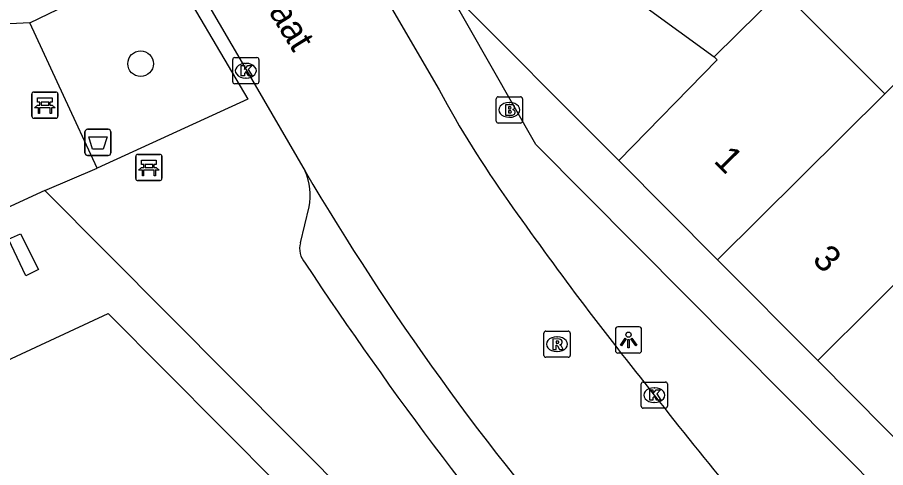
# Model space of a CAD drawing. Extents: x 160107 to 160928, y 382056 to 382918.
# Drawn here: x 160594.81 to 160627.96, y 382690.42 to 382707.62 of the extents above; entities that cross this region are included whole.
import ezdxf

# ---------------------------------------------------------------- set-up
doc = ezdxf.new("R2010")
doc.units = 0
for name, color, linetype in [('IMGEO_Afvalbak', 7, 'Continuous'), ('IMGEO_Bank', 7, 'Continuous'), ('IMGEO_Boom', 7, 'Continuous'), ('IMGEO_Brandkraan', 7, 'Continuous'), ('IMGEO_Kolk', 7, 'Continuous'), ('IMGEO_Lichtpunt', 7, 'Continuous'), ('IMGEO_Openbare_ruimte_label', 7, 'Continuous'), ('IMGEO_Pand', 7, 'Continuous'), ('IMGEO_Pand_nummerreeks', 7, 'Continuous'), ('IMGEO_Rijbaan_lokaal_open', 7, 'Continuous'), ('IMGEO_Rioolput', 7, 'Continuous'), ('IMGEO_Voetpad_open', 7, 'Continuous')]:
    doc.layers.add(name, color=color, linetype=linetype)

msp = doc.modelspace()

# ---------------------------------------------------------------- linework, layer by layer
at = {"layer": 'IMGEO_Afvalbak'}
for p, q in [((160597.392, 382702.44), (160597.392, 382703.24)), ((160597.392, 382703.24), (160597.392, 382702.44)), ((160597.492, 382703.34), (160598.282, 382703.34)), ((160598.282, 382703.34), (160597.492, 382703.34)), ((160598.382, 382703.24), (160598.382, 382702.44)), ((160598.382, 382702.44), (160598.382, 382703.24)), ((160598.282, 382702.34), (160597.492, 382702.34)), ((160597.492, 382702.34), (160598.282, 382702.34))]:
    msp.add_line(p, q, dxfattribs=at)
msp.add_lwpolyline([(160597.535, 382703.054), (160598.239, 382703.054), (160598.09, 382702.584), (160597.684, 382702.584), (160597.535, 382703.054)], dxfattribs=at)
for centre, start, end in [((160597.492, 382703.24), 90, 180), ((160597.492, 382703.24), 90, 180), ((160598.282, 382703.24), 0, 90), ((160598.282, 382703.24), 360, 90), ((160597.492, 382702.44), 180, 270), ((160597.492, 382702.44), 180, 270), ((160598.282, 382702.44), 270, 0), ((160598.282, 382702.44), 270, 0)]:
    msp.add_arc(centre, 0.1, start, end, dxfattribs=at)
at = {"layer": 'IMGEO_Bank'}
for p, q in [((160595.439, 382704.764), (160596.28, 382704.764)), ((160596.28, 382704.764), (160595.439, 382704.764)), ((160595.364, 382703.839), (160595.364, 382704.68)), ((160595.364, 382704.68), (160595.364, 382703.839)), ((160596.364, 382704.689), (160596.364, 382703.848)), ((160596.364, 382703.848), (160596.364, 382704.689)), ((160596.061, 382704.162), (160595.668, 382704.162)), ((160595.673, 382704.27), (160595.673, 382704.376)), ((160595.717, 382704.376), (160595.717, 382704.27)), ((160596.005, 382704.382), (160595.723, 382704.382)), ((160595.723, 382704.264), (160596.005, 382704.264)), ((160596.011, 382704.27), (160596.011, 382704.376)), ((160596.055, 382704.376), (160596.055, 382704.27)), ((160596.289, 382703.764), (160595.448, 382703.764)), ((160595.448, 382703.764), (160596.289, 382703.764)), ((160599.333, 382701.459), (160599.333, 382702.3)), ((160599.333, 382702.3), (160599.333, 382701.459)), ((160599.408, 382702.384), (160600.249, 382702.384)), ((160600.249, 382702.384), (160599.408, 382702.384)), ((160600.333, 382702.309), (160600.333, 382701.468)), ((160600.333, 382701.468), (160600.333, 382702.309)), ((160600.03, 382701.782), (160599.637, 382701.782)), ((160599.642, 382701.89), (160599.642, 382701.996)), ((160599.686, 382701.996), (160599.686, 382701.89)), ((160599.974, 382702.002), (160599.692, 382702.002)), ((160599.692, 382701.884), (160599.974, 382701.884)), ((160599.98, 382701.89), (160599.98, 382701.996)), ((160600.024, 382701.996), (160600.024, 382701.89)), ((160600.258, 382701.384), (160599.417, 382701.384)), ((160599.417, 382701.384), (160600.258, 382701.384))]:
    msp.add_line(p, q, dxfattribs=at)
for points in [[(160595.667, 382704.382), (160595.581, 382704.382), (160595.581, 382704.543), (160596.144, 382704.543), (160596.144, 382704.382), (160596.061, 382704.382)], [(160595.611, 382704.162), (160595.469, 382704.162), (160595.581, 382704.264), (160595.667, 382704.264)], [(160595.661, 382704.155), (160595.661, 382703.948), (160595.618, 382703.948), (160595.618, 382704.155)], [(160596.061, 382704.264), (160596.144, 382704.264), (160596.256, 382704.162), (160596.117, 382704.162)], [(160596.111, 382704.155), (160596.111, 382703.948), (160596.067, 382703.948), (160596.067, 382704.155)], [(160599.636, 382702.002), (160599.55, 382702.002), (160599.55, 382702.163), (160600.113, 382702.163), (160600.113, 382702.002), (160600.03, 382702.002)], [(160599.58, 382701.782), (160599.438, 382701.782), (160599.55, 382701.884), (160599.636, 382701.884)], [(160599.63, 382701.775), (160599.63, 382701.568), (160599.587, 382701.568), (160599.587, 382701.775)], [(160600.03, 382701.884), (160600.113, 382701.884), (160600.225, 382701.782), (160600.086, 382701.782)], [(160600.08, 382701.775), (160600.08, 382701.568), (160600.036, 382701.568), (160600.036, 382701.775)]]:
    msp.add_lwpolyline(points, dxfattribs=at)
for centre, radius, start, end in [((160595.442, 382704.686), 0.0779, 92.4484, 184.2845), ((160595.442, 382704.686), 0.0779, 92.4484, 184.2845), ((160596.286, 382704.686), 0.0779, 2.4484, 94.2845), ((160596.286, 382704.686), 0.0779, 2.4484, 94.2845), ((160595.611, 382704.155), 0.00671, 2.8957, 87.1043), ((160595.668, 382704.155), 0.00671, 92.8957, 177.1043), ((160595.666, 382704.375), 0.00671, 2.8957, 87.1043), ((160595.666, 382704.271), 0.00671, 272.8957, 357.1043), ((160595.723, 382704.375), 0.00671, 92.8957, 177.1043), ((160595.723, 382704.271), 0.00671, 182.8957, 267.1043), ((160596.005, 382704.375), 0.00671, 2.8957, 87.1043), ((160596.005, 382704.271), 0.00671, 272.8957, 357.1043), ((160596.062, 382704.375), 0.00671, 92.8957, 177.1043), ((160596.062, 382704.271), 0.00671, 182.8957, 267.1043), ((160596.06, 382704.155), 0.00671, 2.8957, 87.1043), ((160596.117, 382704.155), 0.00671, 92.8957, 177.1043), ((160595.442, 382703.842), 0.0779, 182.4484, 274.2845), ((160595.442, 382703.842), 0.0779, 182.4484, 274.2845), ((160596.286, 382703.842), 0.0779, 272.4484, 4.2845), ((160596.286, 382703.842), 0.0779, 272.4484, 4.2845), ((160599.411, 382702.306), 0.0779, 92.4484, 184.2845), ((160599.411, 382702.306), 0.0779, 92.4484, 184.2845), ((160600.255, 382702.306), 0.0779, 2.4484, 94.2845), ((160600.255, 382702.306), 0.0779, 2.4484, 94.2845), ((160599.58, 382701.775), 0.00671, 2.8957, 87.1043), ((160599.637, 382701.775), 0.00671, 92.8957, 177.1043), ((160599.635, 382701.995), 0.00671, 2.8957, 87.1043), ((160599.635, 382701.891), 0.00671, 272.8957, 357.1043), ((160599.692, 382701.995), 0.00671, 92.8957, 177.1043), ((160599.692, 382701.891), 0.00671, 182.8957, 267.1043), ((160599.974, 382701.995), 0.00671, 2.8957, 87.1043), ((160599.974, 382701.891), 0.00671, 272.8957, 357.1043), ((160600.031, 382701.995), 0.00671, 92.8957, 177.1043), ((160600.031, 382701.891), 0.00671, 182.8957, 267.1043), ((160600.029, 382701.775), 0.00671, 2.8957, 87.1043), ((160600.086, 382701.775), 0.00671, 92.8957, 177.1043), ((160599.411, 382701.462), 0.0779, 182.4484, 274.2845), ((160599.411, 382701.462), 0.0779, 182.4484, 274.2845), ((160600.255, 382701.462), 0.0779, 272.4484, 4.2845), ((160600.255, 382701.462), 0.0779, 272.4484, 4.2845)]:
    msp.add_arc(centre, radius, start, end, dxfattribs=at)
at = {"layer": 'IMGEO_Boom'}
msp.add_circle((160599.517, 382705.846), 0.489, dxfattribs=at)
at = {"layer": 'IMGEO_Brandkraan'}
for p, q in [((160613.096, 382703.654), (160613.096, 382704.506)), ((160613.171, 382704.58), (160614.023, 382704.58)), ((160614.097, 382704.506), (160614.097, 382703.654)), ((160613.584, 382704.36), (160613.609, 382704.36)), ((160613.607, 382703.8), (160613.582, 382703.8)), ((160614.023, 382703.58), (160613.171, 382703.58))]:
    msp.add_line(p, q, dxfattribs=at)
for points in [[(160613.096, 382703.654), (160613.096, 382704.506)], [(160613.171, 382704.58), (160614.023, 382704.58)], [(160614.097, 382704.506), (160614.097, 382703.654)], [(160613.444, 382704.28), (160613.444, 382703.88), (160613.657, 382703.88)], [(160613.675, 382704.28), (160613.444, 382704.28)], [(160613.623, 382704.199), (160613.569, 382704.199), (160613.569, 382704.123)], [(160613.569, 382704.123), (160613.622, 382704.123)], [(160613.631, 382704.047), (160613.569, 382704.047), (160613.569, 382703.966)], [(160613.569, 382703.966), (160613.631, 382703.966)], [(160614.023, 382703.58), (160613.171, 382703.58)]]:
    msp.add_lwpolyline(points, dxfattribs=at)
for centre, radius, start, end in [((160613.173, 382704.504), 0.0765, 91.552, 178.448), ((160613.173, 382704.504), 0.0765, 91.552, 178.448), ((160614.021, 382704.504), 0.0765, 1.552, 88.448), ((160614.021, 382704.504), 0.0765, 1.552, 88.448), ((160613.624, 382704.161), 0.0379, 267.8285, 90.9355), ((160613.679, 382704.135), 0.145, 59.4692, 91.5367), ((160613.704, 382704.182), 0.0922, 285.5137, 58.1501), ((160613.632, 382704.006), 0.0404, 269.8759, 90.5077), ((160613.663, 382704.131), 0.251, 268.6676, 293.5347), ((160613.709, 382703.99), 0.105, 301.3115, 78.989), ((160613.173, 382703.656), 0.0765, 181.552, 268.448), ((160613.173, 382703.656), 0.0765, 181.552, 268.448), ((160614.021, 382703.656), 0.0765, 271.552, 358.448), ((160614.021, 382703.656), 0.0765, 271.552, 358.448)]:
    msp.add_arc(centre, radius, start, end, dxfattribs=at)
for centre, major_axis, ratio, start_param, end_param in [((160613.583, 382704.08), (-0.387, 0.002), 0.722429, 4.712389, 7.853982), ((160613.608, 382704.08), (-0.39, 0.002), 0.717154, 1.570796, 4.712389)]:
    msp.add_ellipse(centre, major_axis=major_axis, ratio=ratio, start_param=start_param, end_param=end_param, dxfattribs=at)
at = {"layer": 'IMGEO_Kolk'}
for p, q in [((160603.034, 382705.152), (160603.034, 382706.004)), ((160603.109, 382706.078), (160603.961, 382706.078)), ((160603.522, 382705.858), (160603.547, 382705.858)), ((160604.035, 382706.004), (160604.035, 382705.152)), ((160603.545, 382705.298), (160603.52, 382705.298)), ((160603.961, 382705.078), (160603.109, 382705.078)), ((160618.631, 382692.763), (160618.631, 382693.615)), ((160618.706, 382693.689), (160619.558, 382693.689)), ((160619.632, 382693.615), (160619.632, 382692.763)), ((160619.119, 382693.469), (160619.144, 382693.469)), ((160619.142, 382692.909), (160619.117, 382692.909)), ((160619.558, 382692.689), (160618.706, 382692.689))]:
    msp.add_line(p, q, dxfattribs=at)
for points in [[(160603.034, 382705.152), (160603.034, 382706.004)], [(160603.109, 382706.078), (160603.961, 382706.078)], [(160603.355, 382705.778), (160603.478, 382705.778), (160603.478, 382705.627), (160603.608, 382705.778), (160603.772, 382705.778), (160603.626, 382705.627), (160603.779, 382705.378), (160603.627, 382705.378), (160603.542, 382705.542), (160603.478, 382705.475), (160603.478, 382705.378), (160603.355, 382705.378), (160603.355, 382705.778)], [(160604.035, 382706.004), (160604.035, 382705.152)], [(160603.961, 382705.078), (160603.109, 382705.078)], [(160618.631, 382692.763), (160618.631, 382693.615)], [(160618.706, 382693.689), (160619.558, 382693.689)], [(160619.632, 382693.615), (160619.632, 382692.763)], [(160618.952, 382693.389), (160619.075, 382693.389), (160619.075, 382693.238), (160619.205, 382693.389), (160619.369, 382693.389), (160619.223, 382693.238), (160619.376, 382692.989), (160619.224, 382692.989), (160619.139, 382693.153), (160619.075, 382693.086), (160619.075, 382692.989), (160618.952, 382692.989), (160618.952, 382693.389)], [(160619.558, 382692.689), (160618.706, 382692.689)]]:
    msp.add_lwpolyline(points, dxfattribs=at)
for centre, start, end in [((160603.111, 382706.002), 91.552, 178.448), ((160603.111, 382706.002), 91.552, 178.448), ((160603.959, 382706.002), 1.552, 88.448), ((160603.959, 382706.002), 1.552, 88.448), ((160603.111, 382705.154), 181.552, 268.448), ((160603.111, 382705.154), 181.552, 268.448), ((160603.959, 382705.154), 271.552, 358.448), ((160603.959, 382705.154), 271.552, 358.448), ((160618.708, 382693.613), 91.552, 178.448), ((160618.708, 382693.613), 91.552, 178.448), ((160619.556, 382693.613), 1.552, 88.448), ((160619.556, 382693.613), 1.552, 88.448), ((160618.708, 382692.765), 181.552, 268.448), ((160618.708, 382692.765), 181.552, 268.448), ((160619.556, 382692.765), 271.552, 358.448), ((160619.556, 382692.765), 271.552, 358.448)]:
    msp.add_arc(centre, 0.0765, start, end, dxfattribs=at)
for centre, major_axis, ratio, start_param, end_param in [((160603.521, 382705.578), (-0.387, 0.002), 0.722429, 4.712389, 7.853982), ((160603.546, 382705.578), (-0.39, 0.002), 0.717154, 1.570796, 4.712389), ((160619.118, 382693.189), (-0.387, 0.002), 0.722429, 4.712389, 7.853982), ((160619.143, 382693.189), (-0.39, 0.002), 0.717154, 1.570796, 4.712389)]:
    msp.add_ellipse(centre, major_axis=major_axis, ratio=ratio, start_param=start_param, end_param=end_param, dxfattribs=at)
at = {"layer": 'IMGEO_Lichtpunt'}
for p, q in [((160617.647, 382695.698), (160617.647, 382694.891)), ((160617.647, 382695.698), (160617.647, 382694.891)), ((160618.549, 382695.793), (160617.741, 382695.793)), ((160618.549, 382695.793), (160617.741, 382695.793)), ((160618.643, 382694.891), (160618.643, 382695.698)), ((160618.643, 382694.891), (160618.643, 382695.698)), ((160617.741, 382694.797), (160618.549, 382694.797)), ((160617.741, 382694.797), (160618.549, 382694.797))]:
    msp.add_line(p, q, dxfattribs=at)
for points in [[(160618.021, 382695.362), (160618.06, 382695.334), (160617.872, 382695.072), (160617.834, 382695.099), (160618.021, 382695.362)], [(160618.123, 382695.314), (160618.17, 382695.314), (160618.17, 382694.992), (160618.123, 382694.992), (160618.123, 382695.314)], [(160618.233, 382695.334), (160618.271, 382695.361), (160618.458, 382695.099), (160618.419, 382695.071), (160618.233, 382695.334)]]:
    msp.add_lwpolyline(points, dxfattribs=at)
msp.add_circle((160618.146, 382695.496), 0.0994, dxfattribs=at)
for centre, start, end in [((160617.741, 382695.698), 90, 180), ((160617.741, 382695.698), 90, 180), ((160618.549, 382695.698), 0, 90), ((160618.549, 382695.698), 0, 90), ((160617.741, 382694.891), 180, 270), ((160617.741, 382694.891), 180, 270), ((160618.549, 382694.891), 270, 0), ((160618.549, 382694.891), 270, 360)]:
    msp.add_arc(centre, 0.0946, start, end, dxfattribs=at)
at = {"layer": 'IMGEO_Pand'}
for points in [[(160619.24, 382711.648), (160617.366, 382709.062), (160621.42, 382706.112)], [(160611.201, 382708.753), (160617.769, 382702.147)], [(160621.42, 382706.112), (160623.987, 382708.654), (160627.924, 382704.696)], [(160627.924, 382704.696), (160630.097, 382706.858), (160633.92, 382703.017), (160631.746, 382700.854)], [(160617.769, 382702.147), (160621.532, 382705.996), (160621.42, 382706.112)], [(160627.924, 382704.696), (160621.545, 382698.349)], [(160621.545, 382698.349), (160617.769, 382702.147)], [(160625.366, 382694.506), (160631.746, 382700.854)], [(160595.133, 382697.748), (160594.47, 382699.149), (160594.931, 382699.354), (160595.624, 382697.983), (160595.133, 382697.748)], [(160588.775, 382696.517), (160592.316, 382698.153), (160594.026, 382694.335), (160598.276, 382696.305), (160604.81, 382689.741)], [(160621.545, 382698.349), (160625.366, 382694.506)], [(160629.292, 382690.557), (160625.366, 382694.506)]]:
    msp.add_lwpolyline(points, dxfattribs=at)
at = {"layer": 'IMGEO_Rijbaan_lokaal_open'}
for points in [[(160606.999, 382711.598), (160607.756, 382710.276), (160610.912, 382704.843)], [(160600.951, 382710.103), (160601.94, 382708.37), (160603.567, 382705.57), (160605.797, 382701.746)], [(160595.283, 382707.412), (160599.938, 382709.659)], [(160595.283, 382707.412), (160592.706, 382707.277)]]:
    msp.add_lwpolyline(points, dxfattribs=at)
for centre, radius, start, end in [((160646.894, 382724.301), 40.906, 208.4032, 215.4357), ((160692.286, 382752.48), 100.271, 210.39585, 221.23176), ((160728.679, 382781.429), 140.667, 215.08052, 218.85), ((160704.293, 382758.656), 107.418, 217.54918, 222.73522)]:
    msp.add_arc(centre, radius, start, end, dxfattribs=at)
at = {"layer": 'IMGEO_Rioolput'}
for p, q in [((160614.916, 382694.706), (160614.916, 382695.558)), ((160614.991, 382695.632), (160615.843, 382695.632)), ((160615.917, 382695.558), (160615.917, 382694.706)), ((160615.404, 382695.412), (160615.429, 382695.412)), ((160615.427, 382694.852), (160615.402, 382694.852)), ((160615.843, 382694.632), (160614.991, 382694.632))]:
    msp.add_line(p, q, dxfattribs=at)
for points in [[(160614.916, 382694.706), (160614.916, 382695.558)], [(160614.991, 382695.632), (160615.843, 382695.632)], [(160615.917, 382695.558), (160615.917, 382694.706)], [(160615.505, 382695.33), (160615.253, 382695.332), (160615.253, 382694.932)], [(160615.431, 382695.251), (160615.377, 382695.251), (160615.377, 382695.17)], [(160615.377, 382695.17), (160615.429, 382695.17)], [(160615.253, 382694.932), (160615.377, 382694.932), (160615.377, 382695.094), (160615.388, 382695.094)], [(160615.435, 382695.065), (160615.506, 382694.932), (160615.646, 382694.932), (160615.581, 382695.058)], [(160615.843, 382694.632), (160614.991, 382694.632)]]:
    msp.add_lwpolyline(points, dxfattribs=at)
for centre, radius, start, end in [((160614.993, 382695.556), 0.0765, 91.552, 178.448), ((160614.993, 382695.556), 0.0765, 91.552, 178.448), ((160615.841, 382695.556), 0.0765, 1.552, 88.448), ((160615.841, 382695.556), 0.0765, 1.552, 88.448), ((160615.413, 382695.359), 0.19, 274.7715, 282.9687), ((160615.437, 382695.155), 0.0964, 77.0061, 93.1865), ((160615.451, 382695.212), 0.0378, 276.6634, 79.6772), ((160615.504, 382695.22), 0.109, 350.3612, 89.416), ((160615.502, 382695.22), 0.112, 277.5842, 350.9817), ((160615.387, 382695.041), 0.0533, 26.0293, 88.6989), ((160615.486, 382695.005), 0.108, 29.5134, 73.7905), ((160614.993, 382694.708), 0.0765, 181.552, 268.448), ((160614.993, 382694.708), 0.0765, 181.552, 268.448), ((160615.841, 382694.708), 0.0765, 271.552, 358.448), ((160615.841, 382694.708), 0.0765, 271.552, 358.448)]:
    msp.add_arc(centre, radius, start, end, dxfattribs=at)
for centre, major_axis, ratio, start_param, end_param in [((160615.403, 382695.132), (-0.387, 0.002), 0.722429, 4.712389, 7.853982), ((160615.428, 382695.132), (-0.39, 0.002), 0.717154, 1.570796, 4.712389)]:
    msp.add_ellipse(centre, major_axis=major_axis, ratio=ratio, start_param=start_param, end_param=end_param, dxfattribs=at)
at = {"layer": 'IMGEO_Voetpad_open'}
for points in [[(160600.445, 382709.881), (160603.609, 382704.491), (160597.862, 382701.86)], [(160627.997, 382689.28), (160614.606, 382702.76), (160611.201, 382708.753)], [(160597.862, 382701.86), (160595.283, 382707.412)], [(160595.859, 382700.998), (160597.862, 382701.86)], [(160595.859, 382700.998), (160562.139, 382685.451), (160562.614, 382684.429)], [(160624.229, 382672.472), (160595.859, 382700.998)], [(160605.617, 382698.999), (160605.948, 382700.375)]]:
    msp.add_lwpolyline(points, dxfattribs=at)
for centre, radius, start, end in [((160603.802, 382700.832), 2.194, 347.9651, 24.6052), ((160606.406, 382698.782), 0.818, 164.61, 222.2289), ((160724.894, 382776.924), 142.744, 213.45511, 220.72293)]:
    msp.add_arc(centre, radius, start, end, dxfattribs=at)

# ---------------------------------------------------------------- texts
at = {"layer": 'IMGEO_Openbare_ruimte_label'}
msp.add_text('Palingstraat', height=1, rotation=301.5437, dxfattribs=at).set_placement((160601.667, 382712.266))
at = {"layer": 'IMGEO_Pand_nummerreeks'}
for s, rotation, p in [('1', 314.8339, (160621.362, 382702.106)), ('3', 314.8337, (160625.123, 382698.324))]:
    msp.add_text(s, height=1, rotation=rotation, dxfattribs=at).set_placement(p)

doc.saveas('drawing.dxf')
